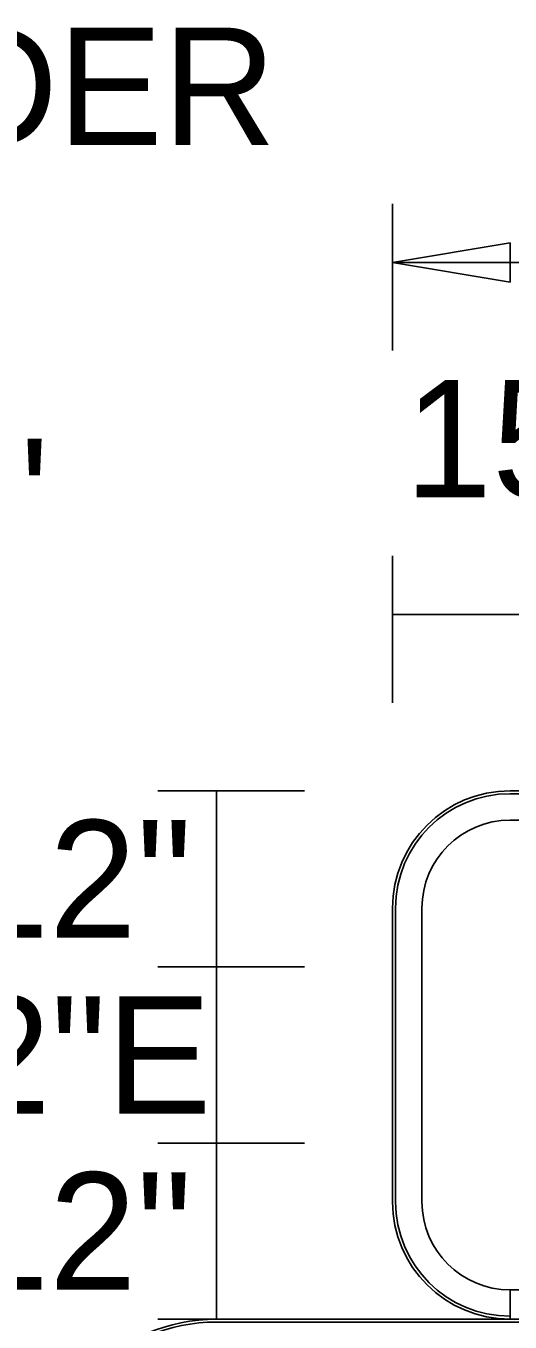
# Model space of a CAD drawing. Extents: x 2149961 to 2150220, y 145114 to 145240.
# Drawn here: x 2149973.01 to 2149975.76, y 145165.9 to 145173.26 of the extents above; entities that cross this region are included whole.
import ezdxf

# ---------------------------------------------------------------- set-up
doc = ezdxf.new("R2010")
doc.units = 0
for name, color, linetype in [('GSBWFILL', 7, 'Continuous'), ('GSCOLORFILL', 7, 'Continuous'), ('GSDIMS', 7, 'Continuous'), ('GSOUTLINE', 7, 'Continuous')]:
    doc.layers.add(name, color=color, linetype=linetype)

msp = doc.modelspace()

# ---------------------------------------------------------------- linework, layer by layer
at = {"layer": 'GSBWFILL'}
for p, q in [((2149987.4262, 145168.9197), (2149975.7593, 145168.9197)), ((2149975.7593, 145168.7531), (2149987.4262, 145168.7531)), ((2149975.0926, 145168.2531), (2149975.0926, 145166.5855)), ((2149975.2593, 145166.5855), (2149975.2593, 145168.2531)), ((2149975.7593, 145165.9188), (2149975.7593, 145166.0855)), ((2149987.0928, 145165.919), (2149974.0928, 145165.919))]:
    msp.add_line(p, q, dxfattribs=at)
for centre, radius, start, end in [((2149975.7593, 145168.2531), 0.6667, 90, 180), ((2149975.7593, 145168.2531), 0.5, 90, 180), ((2149975.7593, 145166.5855), 0.6667, 180, 270), ((2149975.7593, 145166.5855), 0.5, 180, 270), ((2149974.0928, 145164.919), 1, 90, 180)]:
    msp.add_arc(centre, radius, start, end, dxfattribs=at)
at = {"layer": 'GSCOLORFILL'}
for p, q in [((2149987.4262, 145168.9197), (2149975.7593, 145168.9197)), ((2149987.4262, 145168.9197), (2149975.7593, 145168.9197)), ((2149987.4262, 145168.9197), (2149975.7593, 145168.9197)), ((2149975.7593, 145168.9031), (2149987.4262, 145168.9031)), ((2149975.7593, 145168.7531), (2149987.4262, 145168.7531)), ((2149975.0926, 145168.2531), (2149975.0926, 145166.5855)), ((2149975.0926, 145168.2531), (2149975.0926, 145166.5855)), ((2149975.0926, 145168.2531), (2149975.0926, 145166.5855)), ((2149975.1093, 145166.5855), (2149975.1093, 145168.2531)), ((2149975.2593, 145166.5855), (2149975.2593, 145168.2531)), ((2149975.7593, 145165.9188), (2149975.7593, 145166.0855)), ((2149987.0928, 145165.919), (2149974.0928, 145165.919)), ((2149987.0928, 145165.919), (2149974.0928, 145165.919)), ((2149987.0928, 145165.919), (2149974.0928, 145165.919)), ((2149974.0928, 145165.9023), (2149987.0928, 145165.9023)), ((2149975.7593, 145165.9188), (2149975.7593, 145165.9355)), ((2149975.7593, 145165.9188), (2149987.4262, 145165.9188))]:
    msp.add_line(p, q, dxfattribs=at)
for centre, radius, start, end in [((2149975.7593, 145168.2531), 0.6667, 90, 180), ((2149975.7593, 145168.2531), 0.6667, 90, 180), ((2149975.7593, 145168.2531), 0.6667, 90, 180), ((2149975.7593, 145168.2531), 0.65, 90, 180), ((2149975.7593, 145168.2531), 0.5, 90, 180), ((2149975.7593, 145166.5855), 0.6667, 180, 270), ((2149975.7593, 145166.5855), 0.6667, 180, 270), ((2149975.7593, 145166.5855), 0.6667, 180, 270), ((2149975.7593, 145166.5855), 0.65, 180, 270), ((2149975.7593, 145166.5855), 0.5, 180, 270), ((2149974.0928, 145164.919), 1, 90, 180), ((2149974.0928, 145164.919), 1, 90, 180), ((2149974.0928, 145164.919), 1, 90, 180), ((2149974.0928, 145164.919), 0.9833, 90, 180)]:
    msp.add_arc(centre, radius, start, end, dxfattribs=at)
at = {"layer": 'GSDIMS'}
for p, q in [((2149975.0926, 145171.4198), (2149975.0926, 145172.2531)), ((2149975.0926, 145171.9198), (2149988.093, 145171.9198)), ((2149975.0926, 145169.4198), (2149975.0926, 145170.2531)), ((2149975.0926, 145169.9198), (2149976.3426, 145169.9198)), ((2149974.5926, 145168.9198), (2149973.7593, 145168.9198)), ((2149974.0926, 145167.9193), (2149974.0926, 145168.9198)), ((2149974.5926, 145167.9193), (2149973.7593, 145167.9193)), ((2149974.5926, 145167.9193), (2149973.7593, 145167.9193)), ((2149974.0926, 145167.9193), (2149974.0926, 145166.9193)), ((2149974.5926, 145166.9193), (2149973.7593, 145166.9193)), ((2149974.5926, 145166.9193), (2149973.7593, 145166.9193)), ((2149974.0926, 145165.9188), (2149974.0926, 145166.9193)), ((2149974.5926, 145165.9188), (2149973.7593, 145165.9188))]:
    msp.add_line(p, q, dxfattribs=at)
msp.add_lwpolyline([(2149975.0926, 145171.9198), (2149975.7593, 145171.8087), (2149975.7593, 145172.0309)], close=True, dxfattribs=at)
at = {"layer": 'GSOUTLINE'}
for p, q in [((2149987.4262, 145168.9197), (2149975.7593, 145168.9197)), ((2149987.4262, 145168.7531), (2149975.7593, 145168.7531)), ((2149975.0926, 145168.2531), (2149975.0926, 145166.5855)), ((2149975.2593, 145168.2531), (2149975.2593, 145166.5855)), ((2149975.7593, 145166.0855), (2149987.4262, 145166.0855)), ((2149987.0928, 145165.919), (2149974.0928, 145165.919)), ((2149975.7593, 145165.9188), (2149987.4262, 145165.9188))]:
    msp.add_line(p, q, dxfattribs=at)
for centre, radius, start, end in [((2149975.7593, 145168.2531), 0.6667, 90, 180), ((2149975.7593, 145168.2531), 0.5, 90, 180), ((2149975.7593, 145166.5855), 0.6667, 180, 270), ((2149975.7593, 145166.5855), 0.5, 180, 270), ((2149974.0928, 145164.919), 1, 90, 180)]:
    msp.add_arc(centre, radius, start, end, dxfattribs=at)

# ---------------------------------------------------------------- texts
at = {"layer": 'GSDIMS'}
for s, p in [('BORDER', (2149970.617, 145172.5866)), ('15"', (2149975.1615, 145170.5865)), ('TH=2"', (2149970.617, 145170.2533)), ('12"', (2149972.6471, 145168.0862)), ('12"E', (2149972.1607, 145167.086)), ('12"', (2149972.6471, 145166.0857))]:
    msp.add_text(s, height=0.66667, dxfattribs=at).set_placement(p)

doc.saveas('drawing.dxf')
